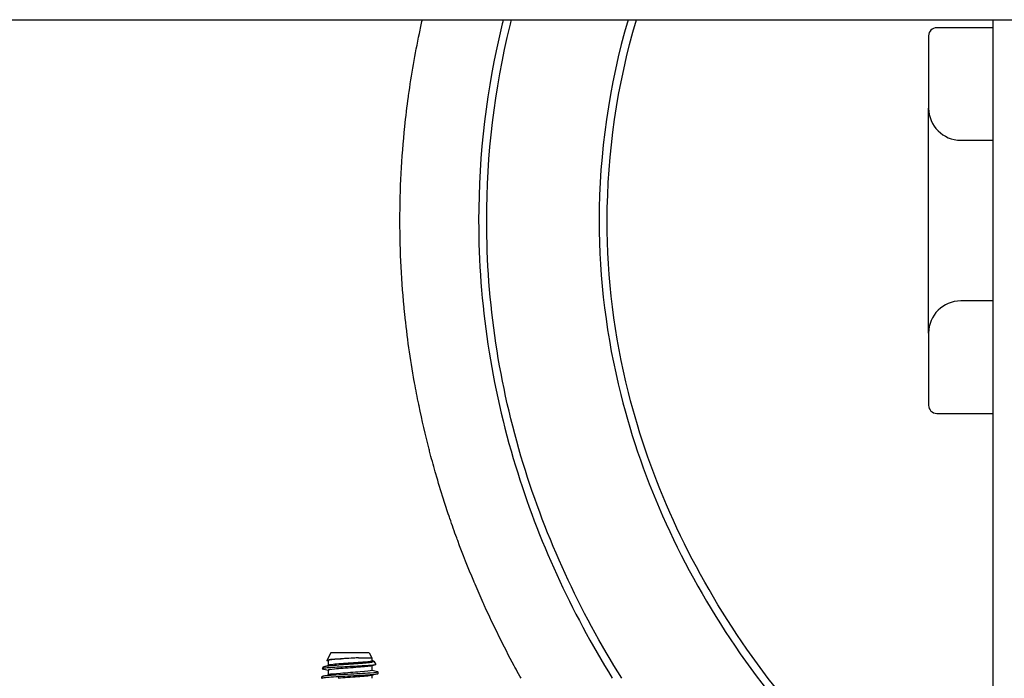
# Model space of a CAD drawing. Header units: inches. Extents: x 24 to 1128, y -69 to 748.
# Tile 545 of 656: x 960.46 to 968.12, y 305.99 to 311.11. Entities that reach past the tile are written whole.
import ezdxf

# ---------------------------------------------------------------- set-up
doc = ezdxf.new("R2010")
doc.units = ezdxf.units.IN
doc.header["$LTSCALE"] = 32
doc.header["$MEASUREMENT"] = 0
doc.layers.add('Visible (ANSI)', color=7, linetype='Continuous', lineweight=30)

msp = doc.modelspace()

# ---------------------------------------------------------------- linework, layer by layer
at = {"layer": 'Visible (ANSI)'}
for p, q in [((902.45453, 311.10867), (979.45453, 311.10867)), ((968.03453, 311.10867), (968.03453, 307.74513)), ((968.03453, 311.04617), (967.59703, 311.04617)), ((967.53453, 310.98367), (967.53453, 310.42117)), ((967.53453, 308.67117), (967.53453, 310.42117)), ((967.78453, 310.17117), (968.03453, 310.17117)), ((968.03453, 308.92117), (967.78453, 308.92117)), ((967.53453, 308.67117), (967.53453, 308.10867)), ((967.59703, 308.04617), (968.03453, 308.04617)), ((968.03453, 307.74513), (968.03453, 305.78475)), ((962.88536, 306.18267), (962.85328, 306.12464)), ((963.1837, 306.18267), (962.88536, 306.18267)), ((963.1837, 306.18267), (963.20453, 306.145)), ((962.86453, 306.12173), (962.86453, 306.0862)), ((963.10088, 306.145), (963.20453, 306.145)), ((963.20453, 306.145), (963.20453, 306.12173)), ((963.21954, 306.11785), (963.23372, 306.09221)), ((962.8256, 306.0746), (962.81741, 306.05978)), ((962.86453, 306.04759), (962.86453, 306.01206)), ((963.20453, 306.08312), (963.20453, 306.04759)), ((963.25328, 306.02313), (963.25328, 306.03499)), ((962.81578, 305.98606), (962.81578, 305.99792)), ((963.20453, 306.00898), (963.20453, 305.98517))]:
    msp.add_line(p, q, dxfattribs=at)
for centre, radius, start, end in [((967.59703, 310.98367), 0.0625, 90, 180), ((967.78453, 310.42117), 0.25, 180, 270), ((967.78453, 308.67117), 0.25, 90, 180), ((967.59703, 308.10867), 0.0625, 180, 270)]:
    msp.add_arc(centre, radius, start, end, dxfattribs=at)
for points, knots in [([(963.4225, 309.54617), (963.4225, 309.7895), (963.43531, 310.03543), (963.46044, 310.27715), (963.4685, 310.35466), (963.47782, 310.43193), (963.48839, 310.50892), (963.48884, 310.51217), (963.48929, 310.51542), (963.48974, 310.51867), (963.51223, 310.68082), (963.54026, 310.84177), (963.57367, 311.00136), (963.58117, 311.03716), (963.58894, 311.07294), (963.59699, 311.10867)], [0.713988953, 0.713988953, 0.713988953, 0.713988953, 0.725799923, 0.725799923, 0.725799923, 0.729587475, 0.729587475, 0.729587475, 0.729747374, 0.729747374, 0.729747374, 0.737726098, 0.737726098, 0.737726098, 0.739515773, 0.739515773, 0.739515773, 0.739515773]), ([(964.22584, 311.10867), (964.22328, 311.0983), (964.22074, 311.08792), (964.09642, 310.57469), (964.03453, 310.06047), (964.03453, 309.54617)], [-0.19005536, -0.19005536, -0.19005536, -0.19005536, -0.18621098, -0.18621098, 0, 0, 0, 0]), ([(964.09703, 309.54617), (964.09703, 310.05547), (964.15832, 310.56472), (964.28267, 311.07812), (964.28643, 311.0934), (964.29024, 311.10867)], [0, 0, 0, 0, 0.18621098, 0.18621098, 0.19192754, 0.19192754, 0.19192754, 0.19192754]), ([(964.36451, 305.98517), (964.3514, 306.00875), (964.33841, 306.0324), (964.32554, 306.05613), (964.32252, 306.06171), (964.3195, 306.06729), (964.31648, 306.07288), (964.31465, 306.07628), (964.31281, 306.07969), (964.31098, 306.0831), (964.22911, 306.23542), (964.15211, 306.39074), (964.08042, 306.54863), (964.07672, 306.55677), (964.07303, 306.56492), (964.06936, 306.57308), (964.04798, 306.62062), (964.02708, 306.66838), (964.00667, 306.71636), (964.00338, 306.7241), (964.0001, 306.73184), (963.99683, 306.73959), (963.95275, 306.84419), (963.911, 306.94981), (963.87168, 307.05633), (963.86915, 307.06319), (963.86663, 307.07006), (963.86411, 307.07693), (963.84573, 307.12718), (963.82789, 307.17762), (963.8106, 307.22825), (963.8084, 307.2347), (963.80621, 307.24116), (963.80402, 307.24761), (963.78933, 307.29103), (963.77504, 307.33458), (963.76116, 307.37825), (963.74038, 307.44363), (963.72045, 307.50952), (963.70143, 307.57578), (963.69982, 307.58138), (963.69822, 307.58698), (963.69662, 307.59259), (963.68161, 307.64537), (963.66718, 307.69833), (963.65335, 307.75146), (963.65203, 307.75655), (963.65071, 307.76164), (963.6494, 307.76672), (963.62049, 307.8788), (963.59425, 307.99163), (963.57074, 308.10506), (963.56986, 308.10931), (963.56898, 308.11357), (963.56811, 308.11782), (963.55685, 308.17263), (963.54624, 308.22757), (963.53626, 308.28264), (963.53554, 308.28663), (963.53482, 308.29062), (963.53411, 308.29461), (963.50291, 308.46858), (963.47815, 308.64375), (963.45998, 308.81955), (963.45966, 308.82262), (963.45935, 308.8257), (963.45904, 308.82877), (963.43479, 309.06638), (963.42259, 309.30511), (963.4225, 309.54353), (963.4225, 309.54441), (963.4225, 309.54529), (963.4225, 309.54617)], [0.653637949, 0.653637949, 0.653637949, 0.653637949, 0.654959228, 0.654959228, 0.654959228, 0.655269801, 0.655269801, 0.655269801, 0.655459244, 0.655459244, 0.655459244, 0.663921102, 0.663921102, 0.663921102, 0.664357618, 0.664357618, 0.664357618, 0.666900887, 0.666900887, 0.666900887, 0.667310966, 0.667310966, 0.667310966, 0.672847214, 0.672847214, 0.672847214, 0.673203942, 0.673203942, 0.673203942, 0.675812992, 0.675812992, 0.675812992, 0.676145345, 0.676145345, 0.676145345, 0.678380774, 0.678380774, 0.678380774, 0.681726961, 0.681726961, 0.681726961, 0.682009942, 0.682009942, 0.682009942, 0.684673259, 0.684673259, 0.684673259, 0.684928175, 0.684928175, 0.684928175, 0.690542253, 0.690542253, 0.690542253, 0.690752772, 0.690752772, 0.690752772, 0.693464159, 0.693464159, 0.693464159, 0.693660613, 0.693660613, 0.693660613, 0.70222392, 0.70222392, 0.70222392, 0.702373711, 0.702373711, 0.702373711, 0.713946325, 0.713946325, 0.713946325, 0.713988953, 0.713988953, 0.713988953, 0.713988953]), ([(964.03453, 309.54617), (964.03453, 308.90237), (964.13178, 308.25878), (964.49677, 307.06309), (964.75068, 306.50791), (965.07398, 305.98518)], [-6.28318531, -6.28318531, -6.28318531, -6.28318531, -6.05008592, -6.05008592, -5.8347456, -5.8347456, -5.8347456, -5.8347456]), ([(965.14759, 305.98517), (964.81723, 306.51312), (964.55859, 307.07463), (964.19332, 308.27126), (964.09703, 308.90862), (964.09703, 309.54617)], [5.83018614, 5.83018614, 5.83018614, 5.83018614, 6.05008592, 6.05008592, 6.28318531, 6.28318531, 6.28318531, 6.28318531]), ([(964.97203, 309.54617), (964.97203, 309.09226), (965.02834, 308.63837), (965.31077, 307.5103), (965.6119, 306.84788), (966.4529, 305.61305), (966.99559, 305.042), (967.7872, 304.42659), (967.94624, 304.31158), (968.11034, 304.20118)], [-3.14159265, -3.14159265, -3.14159265, -3.14159265, -2.94926856, -2.94926856, -2.65445302, -2.65445302, -2.35596365, -2.35596365, -2.28414964, -2.28414964, -2.28414964, -2.28414964]), ([(968.1066, 304.27917), (967.95731, 304.38077), (967.81234, 304.48621), (967.0387, 305.08765), (966.50062, 305.65401), (965.66744, 306.87735), (965.36952, 307.53297), (965.09019, 308.64867), (965.03453, 309.09741), (965.03453, 309.54617)], [2.28983978, 2.28983978, 2.28983978, 2.28983978, 2.35596365, 2.35596365, 2.65445302, 2.65445302, 2.94926856, 2.94926856, 3.14159265, 3.14159265, 3.14159265, 3.14159265]), ([(962.8256, 306.0746), (962.82572, 306.07481), (962.82591, 306.07501), (962.82838, 306.07701), (962.83581, 306.07878), (962.86022, 306.08237), (962.87683, 306.08415), (962.91698, 306.08774), (962.94004, 306.08952), (962.98952, 306.09311), (963.01542, 306.09488), (963.06661, 306.09847), (963.09141, 306.10025), (963.13663, 306.10384), (963.15669, 306.10562), (963.18941, 306.10921), (963.20187, 306.11098), (963.21761, 306.11457), (963.22087, 306.11635), (963.21846, 306.11918), (963.21609, 306.12019), (963.21225, 306.12121)], [-2.471323, -2.471323, -2.471323, -2.471323, -2.4471425, -2.4471425, -2.2417348, -2.2417348, -2.0391858, -2.0391858, -1.8394961, -1.8394961, -1.6426663, -1.6426663, -1.4486971, -1.4486971, -1.2575891, -1.2575891, -1.0693429, -1.0693429, -0.8839593, -0.8839593, -0.7797575, -0.7797575, -0.7797575, -0.7797575]), ([(963.10088, 306.145), (963.08231, 306.14376), (963.06234, 306.14253), (963.01941, 306.13995), (962.99679, 306.13862), (962.95357, 306.13593), (962.93342, 306.1346), (962.89835, 306.1319), (962.88382, 306.13057), (962.86244, 306.12788), (962.85589, 306.12655), (962.85229, 306.12417), (962.85347, 306.12314), (962.85733, 306.12212)], [-4.2480515, -4.2480515, -4.2480515, -4.2480515, -4.0909216, -4.0909216, -3.9177275, -3.9177275, -3.7423694, -3.7423694, -3.5648477, -3.5648477, -3.385163, -3.385163, -3.2453713, -3.2453713, -3.2453713, -3.2453713]), ([(963.10088, 306.145), (963.05212, 306.14132), (962.99366, 306.13765), (962.94806, 306.13397), (962.90246, 306.1303), (962.87085, 306.12662), (962.86543, 306.12294), (962.86483, 306.12254), (962.86455, 306.12214), (962.86458, 306.12173)], [13.736211, 13.736211, 13.736211, 13.736211, 14.6708098, 14.6708098, 14.6708098, 15.6053465, 15.6053465, 15.6053465, 15.7079633, 15.7079633, 15.7079633, 15.7079633]), ([(963.20448, 306.12173), (963.20426, 306.11846), (963.18384, 306.11519), (963.14895, 306.11191), (963.10978, 306.10823), (963.05332, 306.10456), (963.00137, 306.10088), (962.94943, 306.09721), (962.90327, 306.09353), (962.88072, 306.08985), (962.87643, 306.08916), (962.87302, 306.08846), (962.87047, 306.08776)], [12.5663706, 12.5663706, 12.5663706, 12.5663706, 13.3988567, 13.3988567, 13.3988567, 14.3334779, 14.3334779, 14.3334779, 15.268037, 15.268037, 15.268037, 15.445753, 15.445753, 15.445753, 15.445753]), ([(962.82071, 305.98364), (962.81498, 305.98514), (962.81429, 305.98664), (962.81915, 305.98814), (962.83035, 305.99159), (962.87074, 305.99504), (962.92637, 305.99849), (962.9818, 306.00193), (963.05131, 306.00537), (963.11105, 306.00881), (963.1706, 306.01224), (963.21934, 306.01567), (963.24064, 306.0191), (963.24899, 306.02044), (963.25305, 306.02179), (963.25298, 306.02313)], [-28.4799629, -28.4799629, -28.4799629, -28.4799629, -28.0985528, -28.0985528, -28.0985528, -27.2207324, -27.2207324, -27.2207324, -26.3461896, -26.3461896, -26.3461896, -25.4743607, -25.4743607, -25.4743607, -25.1327412, -25.1327412, -25.1327412, -25.1327412]), ([(963.24862, 306.03741), (963.25027, 306.03699), (963.25149, 306.03656), (963.25225, 306.03613), (963.25845, 306.03268), (963.23502, 306.02923), (963.19003, 306.02578), (963.14504, 306.02233), (963.07936, 306.01888), (963.01564, 306.01543), (962.95193, 306.01198), (962.89138, 306.00853), (962.85489, 306.00508), (962.82963, 306.00269), (962.81622, 306.0003), (962.81602, 305.99792)], [18.6439269, 18.6439269, 18.6439269, 18.6439269, 18.7524691, 18.7524691, 18.7524691, 19.6296647, 19.6296647, 19.6296647, 20.5068064, 20.5068064, 20.5068064, 21.3838943, 21.3838943, 21.3838943, 21.9911486, 21.9911486, 21.9911486, 21.9911486]), ([(963.23372, 306.09221), (963.23431, 306.09114), (963.23168, 306.09008), (963.21859, 306.08766), (963.20636, 306.08633), (963.17341, 306.08364), (963.15291, 306.0823), (963.10616, 306.07961), (963.08031, 306.07828), (963.02658, 306.07559), (962.99919, 306.07426), (962.94648, 306.07157), (962.92169, 306.07024), (962.87804, 306.06755), (962.85966, 306.06622), (962.83188, 306.06353), (962.82284, 306.0622), (962.81624, 306.05978), (962.81682, 306.05872), (962.82085, 306.05765)], [-1.8294571, -1.8294571, -1.8294571, -1.8294571, -1.6707361, -1.6707361, -1.469445, -1.469445, -1.2659958, -1.2659958, -1.0603886, -1.0603886, -0.8526241, -0.8526241, -0.6427026, -0.6427026, -0.4306244, -0.4306244, -0.2163901, -0.2163901, -0.0441233, -0.0441233, -0.0441233, -0.0441233]), ([(963.19854, 306.08157), (963.19523, 306.08066), (963.19046, 306.07975), (963.18426, 306.07884), (963.15919, 306.07517), (963.1112, 306.07149), (963.0588, 306.06782), (963.00641, 306.06414), (962.95089, 306.06047), (962.91366, 306.0568), (962.88259, 306.05373), (962.86489, 306.05066), (962.86463, 306.04759)], [19.1117662, 19.1117662, 19.1117662, 19.1117662, 19.3428758, 19.3428758, 19.3428758, 20.2771046, 20.2771046, 20.2771046, 21.2112724, 21.2112724, 21.2112724, 21.9911486, 21.9911486, 21.9911486, 21.9911486]), ([(963.20443, 306.04759), (963.20449, 306.04698), (963.20384, 306.04637), (963.20247, 306.04575), (963.19424, 306.04208), (963.16005, 306.0384), (963.1131, 306.03473), (963.06616, 306.03105), (963.0076, 306.02738), (962.96002, 306.0237), (962.91648, 306.02034), (962.8831, 306.01698), (962.87037, 306.01362)], [18.8495559, 18.8495559, 18.8495559, 18.8495559, 19.0056553, 19.0056553, 19.0056553, 19.9399062, 19.9399062, 19.9399062, 20.874096, 20.874096, 20.874096, 21.7289383, 21.7289383, 21.7289383, 21.7289383]), ([(963.1984, 306.00743), (963.19125, 306.00552), (963.17785, 306.0036), (963.1591, 306.00169), (963.12309, 305.99802), (963.06821, 305.99435), (963.01562, 305.99067), (962.98935, 305.98884), (962.96398, 305.987), (962.94184, 305.98517)], [25.3949515, 25.3949515, 25.3949515, 25.3949515, 25.8812012, 25.8812012, 25.8812012, 26.8150062, 26.8150062, 26.8150062, 27.2814663, 27.2814663, 27.2814663, 27.2814663])]:
    msp.add_open_spline(points, degree=3, knots=knots, dxfattribs=at)
for points in [[(965.19649, 311.10867), (965.04754, 310.59664), (964.97203, 310.07142), (964.97203, 309.54617)], [(965.03453, 309.54617), (965.03453, 310.07143), (965.11089, 310.59666), (965.26161, 311.10867)], [(962.86453, 306.12019), (962.86213, 306.12084), (962.85973, 306.12148), (962.85733, 306.12212)], [(963.20453, 306.12327), (963.20711, 306.12259), (963.20968, 306.1219), (963.21225, 306.12121)], [(962.86453, 306.04605), (962.84998, 306.04994), (962.83542, 306.05381), (962.82085, 306.05765)], [(962.8321, 306.07758), (962.84485, 306.08096), (962.8576, 306.08435), (962.87034, 306.08776)], [(963.23, 306.0899), (963.21957, 306.08714), (963.20914, 306.08436), (963.19872, 306.08157)], [(963.24867, 306.02071), (963.23202, 306.0163), (963.21536, 306.01189), (963.19872, 306.00743)], [(963.20453, 306.04913), (963.21924, 306.0452), (963.23396, 306.0413), (963.24867, 306.03741)], [(962.82039, 306.00034), (962.83705, 306.00474), (962.8537, 306.00916), (962.87034, 306.01362)]]:
    msp.add_open_spline(points, degree=3, dxfattribs=at)

doc.saveas('drawing.dxf')
